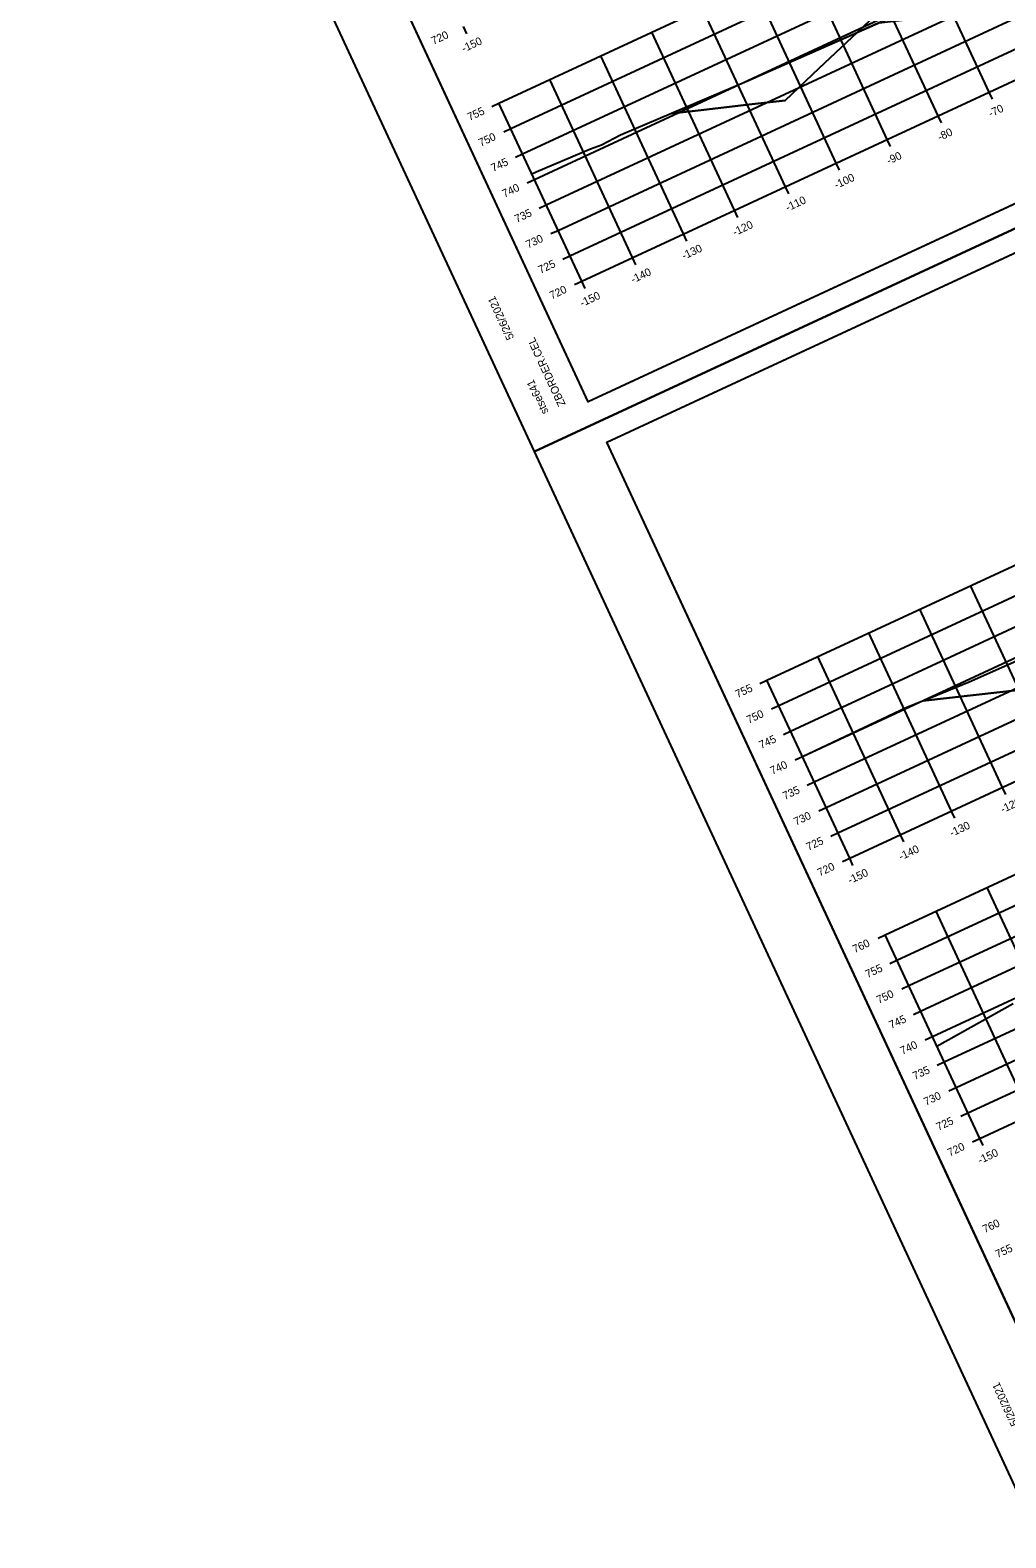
# Model space of a CAD drawing. Extents: x 1354696 to 1366163, y 660729 to 670380.
# Drawn here: x 1365392.9 to 1365566.7, y 664866.1 to 665134.7 of the extents above; entities that cross this region are included whole.
import ezdxf

# ---------------------------------------------------------------- set-up
doc = ezdxf.new("R2010")
doc.units = 0
for name, color, linetype in [('R_Axis', 7, 'Continuous'), ('R_Axis Annot', 7, 'Continuous'), ('R_Border', 7, 'Continuous'), ('R_Exist Surface', 7, 'Continuous'), ('R_Fin Surface', 7, 'Continuous'), ('R_Grid', 7, 'Continuous'), ('R_No Plot', 7, 'Continuous'), ('R_Xsect Slope', 7, 'Continuous')]:
    doc.layers.add(name, color=color, linetype=linetype)

msp = doc.modelspace()

# ---------------------------------------------------------------- linework, layer by layer
at = {"layer": 'R_Axis'}
for p, q in [((1365491.15, 665089.97), (1365763.26, 665216.31)), ((1365470.69, 665134.06), (1365470.1, 665135.33)), ((1365475.14, 665121.13), (1365476.41, 665121.72)), ((1365491.15, 665089.97), (1365476.41, 665121.72)), ((1365564.3, 665122.39), (1365563.71, 665123.66)), ((1365555.23, 665118.18), (1365554.64, 665119.45)), ((1365477.25, 665116.6), (1365478.52, 665117.19)), ((1365538.88, 664987.18), (1365810.98, 665113.51)), ((1365546.16, 665113.97), (1365545.57, 665115.24)), ((1365479.36, 665112.06), (1365480.63, 665112.65)), ((1365537.09, 665109.76), (1365536.5, 665111.03)), ((1365481.46, 665107.53), (1365482.73, 665108.12)), ((1365528.02, 665105.55), (1365527.43, 665106.82)), ((1365483.57, 665102.99), (1365484.84, 665103.58)), ((1365518.95, 665101.34), (1365518.36, 665102.61)), ((1365485.67, 665098.46), (1365486.94, 665099.04)), ((1365509.88, 665097.13), (1365509.29, 665098.4)), ((1365487.78, 665093.92), (1365489.05, 665094.51)), ((1365500.81, 665092.92), (1365500.22, 665094.19)), ((1365489.88, 665089.39), (1365491.15, 665089.97)), ((1365491.74, 665088.7), (1365491.15, 665089.97)), ((1365562.04, 664937.29), (1365834.14, 665063.62)), ((1365522.87, 665018.33), (1365524.14, 665018.92)), ((1365538.88, 664987.18), (1365524.14, 665018.92)), ((1365524.98, 665013.8), (1365526.25, 665014.39)), ((1365527.08, 665009.26), (1365528.35, 665009.85)), ((1365529.19, 665004.73), (1365530.46, 665005.32)), ((1365531.29, 665000.19), (1365532.56, 665000.78)), ((1365566.68, 664998.54), (1365566.09, 664999.81)), ((1365533.4, 664995.66), (1365534.67, 664996.25)), ((1365557.61, 664994.33), (1365557.02, 664995.6)), ((1365535.5, 664991.12), (1365536.77, 664991.71)), ((1365548.54, 664990.12), (1365547.95, 664991.39)), ((1365537.61, 664986.59), (1365538.88, 664987.18)), ((1365539.47, 664985.91), (1365538.88, 664987.18)), ((1365543.93, 664972.98), (1365545.2, 664973.57)), ((1365562.04, 664937.29), (1365545.2, 664973.57)), ((1365546.03, 664968.45), (1365547.3, 664969.04)), ((1365548.14, 664963.91), (1365549.41, 664964.5)), ((1365550.24, 664959.38), (1365551.51, 664959.97)), ((1365552.35, 664954.84), (1365553.62, 664955.43)), ((1365554.45, 664950.31), (1365555.72, 664950.9)), ((1365556.56, 664945.77), (1365557.83, 664946.36)), ((1365558.67, 664941.24), (1365559.93, 664941.83)), ((1365560.77, 664936.7), (1365562.04, 664937.29)), ((1365562.63, 664936.02), (1365562.04, 664937.29))]:
    msp.add_line(p, q, dxfattribs=at)
at = {"layer": 'R_Border'}
for p, q in [((1365492.32, 665068.47), (1365405.8, 665254.82)), ((1365779.1, 665201.61), (1365492.32, 665068.47)), ((1365495.64, 665061.32), (1365782.42, 665194.46)), ((1365492.32, 665068.47), (1365492.32, 665068.47)), ((1365582.16, 664874.97), (1365495.64, 665061.32))]:
    msp.add_line(p, q, dxfattribs=at)
at = {"layer": 'R_Exist Surface'}
for points in [[(1365482.26, 665109.13), (1365483.02, 665109.46), (1365492.74, 665113.59), (1365494.65, 665114.25), (1365498.04, 665116.05), (1365520.55, 665125.59), (1365523.32, 665126.84), (1365524.74, 665127.47), (1365545.45, 665136.59)], [(1365530.45, 665005.33), (1365548.97, 665014.03), (1365560.17, 665018.59), (1365567.52, 665021.9)], [(1365554.4, 664953.74), (1365567.98, 664961.29)]]:
    msp.add_lwpolyline(points, dxfattribs=at)
at = {"layer": 'R_Fin Surface'}
for points in [[(1365507.09, 665119.88), (1365510.31, 665120.24), (1365512.45, 665120.48), (1365518.97, 665121.21), (1365520.42, 665121.38), (1365524.17, 665121.8), (1365524.17, 665121.8), (1365527.36, 665122.17), (1365531.06, 665125.66), (1365533.45, 665127.91), (1365540.31, 665134.38), (1365544.81, 665138.63)], [(1365551.9, 665015.22), (1365565.6, 665016.79), (1365573.97, 665017.75)]]:
    msp.add_lwpolyline(points, dxfattribs=at)
at = {"layer": 'R_Grid'}
for p, q in [((1365476.41, 665121.72), (1365748.52, 665248.05)), ((1365478.52, 665117.19), (1365750.62, 665243.52)), ((1365480.63, 665112.65), (1365752.73, 665238.98)), ((1365482.73, 665108.12), (1365754.83, 665234.45)), ((1365484.84, 665103.58), (1365756.94, 665229.91)), ((1365486.94, 665099.04), (1365759.05, 665225.38)), ((1365489.05, 665094.51), (1365761.15, 665220.84)), ((1365491.15, 665089.97), (1365763.26, 665216.31)), ((1365563.71, 665123.66), (1365548.98, 665155.41)), ((1365554.64, 665119.45), (1365539.91, 665151.2)), ((1365545.57, 665115.24), (1365530.84, 665146.99)), ((1365524.14, 665018.92), (1365796.25, 665145.25)), ((1365536.5, 665111.03), (1365521.77, 665142.78)), ((1365526.25, 665014.39), (1365798.35, 665140.72)), ((1365527.43, 665106.82), (1365512.69, 665138.56)), ((1365528.35, 665009.85), (1365800.46, 665136.18)), ((1365518.36, 665102.61), (1365503.62, 665134.35)), ((1365509.29, 665098.4), (1365494.55, 665130.14)), ((1365530.46, 665005.32), (1365802.56, 665131.65)), ((1365532.56, 665000.78), (1365804.67, 665127.11)), ((1365500.22, 665094.19), (1365485.48, 665125.93)), ((1365491.15, 665089.97), (1365476.41, 665121.72)), ((1365534.67, 664996.25), (1365806.77, 665122.58)), ((1365536.77, 664991.71), (1365808.88, 665118.04)), ((1365538.88, 664987.18), (1365810.98, 665113.51)), ((1365545.2, 664973.57), (1365817.3, 665099.9)), ((1365547.3, 664969.04), (1365819.41, 665095.37)), ((1365549.41, 664964.5), (1365821.51, 665090.83)), ((1365551.51, 664959.97), (1365823.62, 665086.3)), ((1365553.62, 664955.43), (1365825.72, 665081.76)), ((1365555.72, 664950.9), (1365827.83, 665077.23)), ((1365557.83, 664946.36), (1365829.93, 665072.69)), ((1365559.93, 664941.83), (1365832.04, 665068.16)), ((1365562.04, 664937.29), (1365834.14, 665063.62)), ((1365575.16, 665004.02), (1365560.42, 665035.77)), ((1365566.09, 664999.81), (1365551.35, 665031.55)), ((1365557.02, 664995.6), (1365542.28, 665027.34)), ((1365547.95, 664991.39), (1365533.21, 665023.13)), ((1365538.88, 664987.18), (1365524.14, 665018.92)), ((1365580.18, 664945.71), (1365563.34, 664981.99)), ((1365571.11, 664941.5), (1365554.27, 664977.78)), ((1365562.04, 664937.29), (1365545.2, 664973.57))]:
    msp.add_line(p, q, dxfattribs=at)
at = {"layer": 'R_No Plot'}
for q in [(1365785.09, 665200), (1365785.08, 665200)]:
    msp.add_line((1365482.75, 665059.63), q, dxfattribs=at)
for points in [[(1365392.91, 665253.13), (1365695.25, 665393.5), (1365785.09, 665200), (1365482.74, 665059.63)], [(1365617.97, 665353.32), (1365635.76, 665361.59), (1365639.92, 665352.63), (1365654.54, 665359.41), (1365675.58, 665369.18), (1365687.55, 665343.69), (1365708.6, 665353.46), (1365779.1, 665201.61), (1365492.32, 665068.47), (1365405.8, 665254.82)], [(1365482.74, 665059.63), (1365785.09, 665200), (1365874.92, 665006.5), (1365572.58, 664866.13)], [(1365707.8, 665159.82), (1365725.6, 665168.09), (1365729.76, 665159.13), (1365744.37, 665165.91), (1365765.42, 665175.68), (1365777.38, 665150.19), (1365798.43, 665159.96), (1365868.94, 665008.11), (1365582.16, 664874.97), (1365495.64, 665061.32)]]:
    msp.add_lwpolyline(points, close=True, dxfattribs=at)
at = {"layer": 'R_Xsect Slope'}
for points in [[(1365554.86, 665148.12), (1365556.72, 665148.85), (1365562.41, 665151.09), (1365566.98, 665152.88), (1365572.83, 665155.17), (1365577.24, 665156.9), (1365579.39, 665157.75), (1365580.97, 665158.37), (1365583.51, 665158.29), (1365586.8, 665158.2), (1365565.87, 665138.44), (1365544.05, 665135.97), (1365540.2, 665134.27), (1365544.81, 665138.63), (1365548.73, 665142.33), (1365552.02, 665145.44), (1365553.34, 665146.69)], [(1365540.31, 665134.38), (1365552.02, 665145.44), (1365557.14, 665147.94), (1365567.4, 665151.97), (1365577.66, 665156), (1365583.51, 665158.29), (1365585.95, 665158.22), (1365589.24, 665158.13), (1365592.36, 665158.04), (1365595.56, 665157.95), (1365599.54, 665157.83), (1365589.45, 665153.82), (1365586.55, 665152.82), (1365582.8, 665151.54), (1365577.46, 665150), (1365572.55, 665148.6), (1365563.14, 665144.2), (1365558.06, 665142.02), (1365545.45, 665136.59), (1365540.2, 665134.27)], [(1365507.09, 665119.88), (1365520.55, 665125.59), (1365524.74, 665127.47), (1365540.2, 665134.27), (1365533.45, 665127.91), (1365527.36, 665122.17), (1365524.17, 665121.8), (1365520.42, 665121.38), (1365518.97, 665121.21), (1365512.45, 665120.48), (1365510.31, 665120.24)], [(1365551.9, 665015.22), (1365560.17, 665018.59), (1365567.52, 665021.9), (1365578.32, 665026.73), (1365585.83, 665028.91), (1365588.07, 665029.56), (1365593.85, 665031.57), (1365600.31, 665032.76), (1365607.29, 665032.91), (1365607.35, 665032.91), (1365607.36, 665032.89), (1365573.97, 665017.75), (1365565.6, 665016.79)]]:
    msp.add_lwpolyline(points, close=True, dxfattribs=at)

# ---------------------------------------------------------------- texts
at = {"layer": 'R_Axis Annot'}
for s, p in [('720', (1365464.74, 665132.07)), ('-150', (1365470.15, 665130.72)), ('755', (1365471.17, 665118.51)), ('-70', (1365563.98, 665119.15)), ('750', (1365473.17, 665113.93)), ('-80', (1365554.91, 665114.94)), ('745', (1365475.38, 665109.44)), ('-90', (1365545.84, 665110.73)), ('-100', (1365536.51, 665106.4)), ('740', (1365477.38, 665104.86)), ('735', (1365479.59, 665100.37)), ('-110', (1365527.85, 665102.38)), ('-120', (1365518.42, 665098)), ('730', (1365481.59, 665095.79)), ('-130', (1365509.35, 665093.79)), ('725', (1365483.8, 665091.3)), ('-140', (1365500.28, 665089.58)), ('720', (1365485.8, 665086.72)), ('-150', (1365491.21, 665085.37)), ('755', (1365518.9, 665015.71)), ('750', (1365520.89, 665011.13)), ('745', (1365523.11, 665006.64)), ('740', (1365525.1, 665002.06)), ('735', (1365527.32, 664997.57)), ('-120', (1365566.14, 664995.2)), ('730', (1365529.31, 664992.99)), ('-130', (1365557.07, 664990.99)), ('725', (1365531.53, 664988.5)), ('-140', (1365548, 664986.78)), ('720', (1365533.53, 664983.92)), ('-150', (1365538.93, 664982.57)), ('760', (1365539.78, 664970.28)), ('755', (1365542.06, 664965.83)), ('750', (1365544.05, 664961.24)), ('745', (1365546.27, 664956.76)), ('740', (1365548.26, 664952.17)), ('735', (1365550.48, 664947.69)), ('730', (1365552.47, 664943.1)), ('725', (1365554.69, 664938.62)), ('720', (1365556.69, 664934.03)), ('-150', (1365562.09, 664932.68)), ('760', (1365562.94, 664920.4)), ('755', (1365565.22, 664915.94))]:
    msp.add_text(s, height=1.4, rotation=24.9042, dxfattribs=at).set_placement(p)
at = {"layer": 'R_Border'}
for s, p in [('5/26/2021', (1365479.14, 665079.91)), ('ZBORDER.CEL', (1365488.31, 665068.06)), ('stse641', (1365485.29, 665066.66)), ('5/26/2021', (1365568.98, 664886.41))]:
    msp.add_text(s, height=1.4, rotation=114.9042, dxfattribs=at).set_placement(p)

doc.saveas('drawing.dxf')
